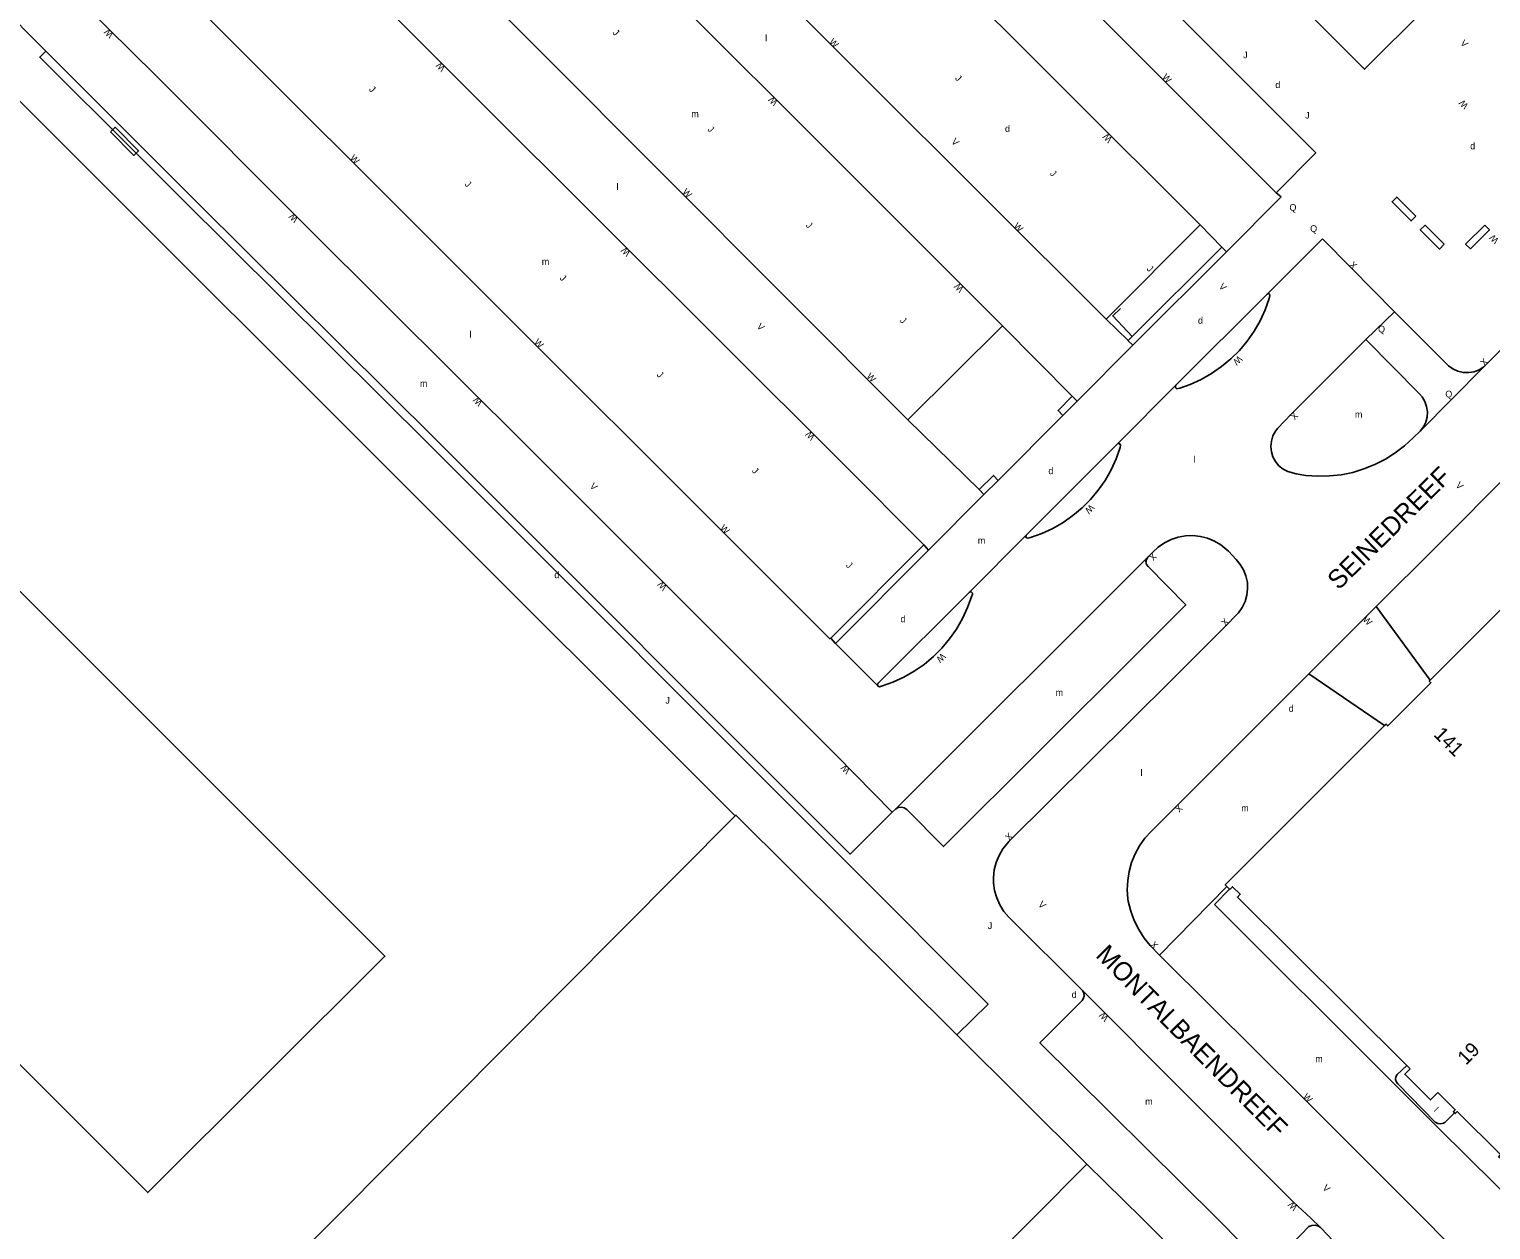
# Model space of a CAD drawing. Extents: x 134999 to 136502, y 457398 to 459002.
# Drawn here: x 136043.1 to 136152.5, y 458199.1 to 458288.9 of the extents above; entities that cross this region are included whole.
import ezdxf

# ---------------------------------------------------------------- set-up
doc = ezdxf.new("R2010")
doc.units = 0
for name, color, linetype in [('RI_DGTB_2', 7, 'Continuous'), ('RI_DGTB_29', 7, 'Continuous'), ('RI_DGTB_3', 7, 'Continuous'), ('RI_DGTB_30', 7, 'Continuous'), ('RI_DGTB_31', 7, 'Continuous'), ('RI_DGTB_32', 7, 'Continuous'), ('RI_DGTB_35', 7, 'Continuous'), ('RI_DGTB_37', 7, 'Continuous'), ('RI_DGTB_43', 7, 'Continuous'), ('RI_DGTB_48', 7, 'Continuous'), ('RI_DGTB_53', 7, 'Continuous'), ('RI_DGTB_54', 7, 'Continuous'), ('RI_DGTB_6', 7, 'Continuous'), ('RI_DGTB_7', 7, 'Continuous')]:
    doc.layers.add(name, color=color, linetype=linetype)

msp = doc.modelspace()

# ---------------------------------------------------------------- linework, layer by layer
at = {"layer": 'RI_DGTB_2'}
for points in [[(136138.061, 458290.921), (136143.04, 458285.94), (136152.24, 458295.1), (136145.141, 458302.201)], [(136018.698, 458270.615), (136069.75, 458219.59), (136052.01, 458201.9), (136000.067, 458253.786), (136000, 458253.719)]]:
    msp.add_lwpolyline(points, dxfattribs=at)
at = {"layer": 'RI_DGTB_3'}
msp.add_line((136146.218, 458211.423), (136146.468, 458211.174), dxfattribs=at)
for points in [[(136147.973, 458240.247), (136153.233, 458245.503), (136157.55, 458241.187)], [(136144.556, 458236.834), (136144.669, 458236.947), (136144.797, 458236.82), (136148.022, 458240.042), (136147.894, 458240.169), (136147.973, 458240.247)], [(136144.556, 458236.834), (136132.632, 458224.92), (136132.749, 458224.804)], [(136132.749, 458224.804), (136132.941, 458224.614)], [(136132.941, 458224.614), (136132.973, 458224.582), (136133.178, 458224.788), (136133.753, 458224.217), (136133.548, 458224.011), (136146.218, 458211.423)], [(136148.546, 458209.392), (136149.847, 458208.1), (136149.706, 458207.958), (136149.792, 458207.872)], [(136157.999, 458200), (136156.718, 458201.272), (136156.576, 458201.13), (136156.435, 458201.271), (136156.576, 458201.412), (136153.36, 458204.608), (136153.22, 458204.467), (136153.078, 458204.608), (136153.219, 458204.749), (136149.989, 458207.958), (136149.848, 458207.817), (136149.792, 458207.872)]]:
    msp.add_lwpolyline(points, dxfattribs=at)
at = {"layer": 'RI_DGTB_32'}
for points in [[(136049.211, 458281.245), (136050.971, 458279.491), (136051.324, 458279.845), (136049.564, 458281.599), (136049.211, 458281.245)], [(136146.89, 458274.94), (136145.47, 458276.38), (136145.114, 458276.029), (136146.534, 458274.589), (136146.89, 458274.94)], [(136149.02, 458272.84), (136147.58, 458274.27), (136147.228, 458273.915), (136148.668, 458272.485), (136149.02, 458272.84)], [(136152.05, 458274.27), (136150.62, 458272.86), (136150.971, 458272.504), (136152.401, 458273.914), (136152.05, 458274.27)]]:
    msp.add_lwpolyline(points, dxfattribs=at)
at = {"layer": 'RI_DGTB_48'}
for points in [[(136095.971, 458230.091), (136045.861, 458280.131), (136003.921, 458322.071)], [(136124.79, 458268.03), (136124.21, 458267.49), (136125.68, 458265.949)]]:
    msp.add_lwpolyline(points, dxfattribs=at)
at = {"layer": 'RI_DGTB_53'}
for p, q in [((136132.73, 458272.28), (136136.81, 458276.39)), ((136136.81, 458276.39), (136136.44, 458276.7)), ((136123.71, 458267.25), (136130.76, 458274.29)), ((136130.76, 458274.29), (136132.37, 458272.62)), ((136139.91, 458273.26), (136135.76, 458269.11)), ((136125.37, 458265.64), (136123.71, 458267.25)), ((136143.16, 458265.72), (136145.3, 458267.8)), ((136108.88, 458259.72), (136115.96, 458266.75)), ((136115.96, 458266.75), (136121.19, 458261.47)), ((136121.54, 458261.1), (136125.72, 458265.29)), ((136151.99, 458263.67), (136147.21, 458258.86)), ((136128.94, 458262.31), (136124.58, 458257.92)), ((136114.22, 458254.49), (136108.88, 458259.72)), ((136115.63, 458255.18), (136120.47, 458260.03)), ((136154.091, 458255.931), (136148.468, 458250.251)), ((136110.44, 458249.97), (136114.56, 458254.12)), ((136117.738, 458251.074), (136113.46, 458246.8)), ((136106.659, 458239.776), (136103.46, 458242.99))]:
    msp.add_line(p, q, dxfattribs=at)
for points in [[(136136.44, 458276.7), (136139.41, 458279.68), (136102.2, 458316.88), (136074.86, 458344.27), (136071.86, 458341.28)], [(136136.44, 458276.7), (136099.45, 458313.71), (136071.86, 458341.28)], [(136145.3, 458267.8), (136142.05, 458271.08), (136139.91, 458273.26)], [(136151.99, 458263.67), (136152.19, 458263.88), (136157.2, 458268.89), (136157.704, 458269.376), (136158.477, 458270.027), (136159.298, 458270.615), (136160.164, 458271.136), (136161.068, 458271.587), (136162.004, 458271.965), (136162.968, 458272.267), (136163.953, 458272.493), (136164.952, 458272.64), (136165.96, 458272.707), (136166.97, 458272.694), (136167.976, 458272.602), (136168.971, 458272.43), (136169.95, 458272.18), (136172.22, 458271.68), (136173.205, 458271.465), (136175.636, 458270.991), (136178.082, 458270.596), (136180.539, 458270.28), (136183.006, 458270.044), (136185.478, 458269.887)], [(136145.3, 458267.8), (136149.24, 458263.84), (136149.333, 458263.754), (136149.668, 458263.517), (136150.042, 458263.349), (136150.442, 458263.257), (136150.852, 458263.244), (136151.257, 458263.311), (136151.641, 458263.455), (136151.99, 458263.67)], [(136143.16, 458265.72), (136137.6, 458260.15), (136136.55, 458259.06), (136136.392, 458258.857), (136136.2, 458258.504), (136136.082, 458258.12), (136136.042, 458257.72), (136136.082, 458257.32), (136136.2, 458256.936), (136136.392, 458256.583), (136136.65, 458256.275), (136136.963, 458256.024), (136137.32, 458255.84), (136137.95, 458255.67), (136138.67, 458255.558), (136139.549, 458255.494), (136140.429, 458255.511), (136141.304, 458255.607), (136142.167, 458255.783), (136143.01, 458256.036), (136143.827, 458256.364), (136144.611, 458256.766), (136145.355, 458257.236), (136146.053, 458257.773), (136146.7, 458258.37), (136147.21, 458258.86)], [(136143.16, 458265.72), (136147.14, 458261.69), (136147.364, 458261.436), (136147.57, 458261.093), (136147.703, 458260.716), (136147.759, 458260.32), (136147.735, 458259.921), (136147.632, 458259.535), (136147.455, 458259.176), (136147.21, 458258.86)], [(136128.66, 458240.28), (136132.8, 458244.43), (136133.36, 458245), (136133.628, 458245.282), (136133.906, 458245.681), (136134.116, 458246.119), (136134.252, 458246.586), (136134.308, 458247.069), (136134.286, 458247.555), (136134.184, 458248.03), (136134.005, 458248.483), (136133.755, 458248.9), (136133.44, 458249.27), (136132.87, 458249.88), (136132.748, 458249.999), (136132.313, 458250.35), (136131.832, 458250.636), (136131.315, 458250.85), (136130.774, 458250.988), (136130.218, 458251.048), (136129.659, 458251.028), (136129.108, 458250.929), (136128.578, 458250.752), (136128.078, 458250.501), (136127.619, 458250.182), (136127.21, 458249.8), (136126.84, 458249.43)], [(136126.06, 458242.25), (136129.68, 458245.88), (136126.86, 458248.74), (136126.743, 458248.893), (136126.698, 458249.08), (136126.732, 458249.27), (136126.84, 458249.43)], [(136098.963, 458239.187), (136103.531, 458234.62), (136107.713, 458230.355)]]:
    msp.add_lwpolyline(points, dxfattribs=at)
at = {"layer": 'RI_DGTB_54'}
for p, q in [((136044.382, 458287.301), (136000, 458331.731)), ((136132.37, 458272.62), (136125.68, 458265.949)), ((136125.72, 458265.29), (136132.73, 458272.28)), ((136132.73, 458272.28), (136132.37, 458272.62)), ((136135.76, 458269.11), (136128.94, 458262.31)), ((136125.68, 458265.949), (136125.37, 458265.64)), ((136120.47, 458260.03), (136121.54, 458261.1)), ((136121.54, 458261.1), (136121.19, 458261.47)), ((136114.56, 458254.12), (136115.63, 458255.18)), ((136114.22, 458254.49), (136114.56, 458254.12)), ((136110.44, 458249.97), (136103.46, 458242.99)), ((136110.09, 458250.36), (136110.44, 458249.97)), ((136143.934, 458245.757), (136148.468, 458250.251)), ((136107.98, 458230.62), (136126.84, 458249.43)), ((136138.892, 458240.705), (136143.934, 458245.757)), ((136147.973, 458240.247), (136143.934, 458245.757)), ((136138.892, 458240.705), (136144.556, 458236.834)), ((136107.713, 458230.355), (136107.98, 458230.62)), ((136127.709, 458219.663), (136132.749, 458224.804)), ((136127.709, 458219.663), (136128.029, 458219.329)), ((136126.381, 458200), (136122.271, 458204.021)), ((136133.07, 458193.36), (136126.381, 458200)), ((136139.036, 458200), (136139.754, 458199.281)), ((136161.216, 458186.097), (136147.464, 458200))]:
    msp.add_line(p, q, dxfattribs=at)
for points in [[(136067.761, 458337.171), (136077.726, 458327.125), (136089.043, 458315.896), (136100.623, 458304.37), (136130.76, 458274.29)], [(136123.71, 458267.25), (136096.45, 458294.441), (136064.913, 458325.875), (136054.7, 458336.22)], [(136115.96, 458266.75), (136101.926, 458280.774), (136074.467, 458308.192), (136062.523, 458320.059), (136055.18, 458327.55)], [(136108.88, 458259.72), (136081.331, 458287.349), (136056.187, 458312.417), (136047.11, 458321.48)], [(136039.81, 458320.6), (136051.927, 458308.433), (136063.041, 458297.355), (136076.638, 458283.75), (136104.027, 458256.434), (136110.09, 458250.36)], [(136103.076, 458243.297), (136070.32, 458276.026), (136041.903, 458304.359), (136033.449, 458312.893), (136029.274, 458308.731), (136045.447, 458292.561), (136052.618, 458285.463), (136064.083, 458273.987), (136080.697, 458257.452), (136098.963, 458239.187)], [(136044.382, 458287.301), (136043.93, 458286.847), (136051.152, 458279.651), (136054.463, 458276.339), (136073.121, 458257.811), (136104.504, 458226.432), (136114.885, 458216.001), (136112.542, 458213.702)], [(136107.713, 458230.355), (136104.574, 458227.23), (136073.554, 458258.246), (136055.779, 458275.892), (136044.382, 458287.301)], [(136128.94, 458262.31), (136128.896, 458262.21), (136128.926, 458262.102), (136129.02, 458262.04), (136129.24, 458262.09), (136129.999, 458262.361), (136130.821, 458262.736), (136131.607, 458263.182), (136132.351, 458263.695), (136133.046, 458264.272), (136133.688, 458264.909), (136134.27, 458265.599), (136134.79, 458266.338), (136135.242, 458267.121), (136135.623, 458267.94), (136135.93, 458268.79), (136135.97, 458269), (136135.973, 458269.024), (136135.938, 458269.114), (136135.848, 458269.15), (136135.76, 458269.11)], [(136125.72, 458265.29), (136125.36, 458265.63), (136125.37, 458265.64)], [(136121.19, 458261.47), (136120.12, 458260.4), (136120.47, 458260.03)], [(136117.738, 458251.074), (136117.715, 458250.971), (136117.769, 458250.88), (136117.87, 458250.85), (136118.064, 458250.908), (136118.909, 458251.209), (136119.725, 458251.584), (136120.504, 458252.03), (136121.24, 458252.544), (136121.928, 458253.121), (136122.562, 458253.757), (136123.136, 458254.447), (136123.647, 458255.185), (136124.09, 458255.966), (136124.462, 458256.783), (136124.76, 458257.63), (136124.8, 458257.8), (136124.8, 458257.805), (136124.769, 458257.902), (136124.678, 458257.949), (136124.58, 458257.92)], [(136124.58, 458257.92), (136117.76, 458251.1), (136117.738, 458251.074)], [(136114.22, 458254.49), (136115.29, 458255.55), (136115.63, 458255.18)], [(136110.09, 458250.36), (136103.11, 458243.38), (136103.46, 458242.99)], [(136113.46, 458246.8), (136106.66, 458240), (136106.636, 458239.974), (136106.609, 458239.87), (136106.659, 458239.776)], [(136106.659, 458239.776), (136106.76, 458239.74), (136106.9, 458239.78), (136107.757, 458240.083), (136108.576, 458240.458), (136109.359, 458240.904), (136110.099, 458241.418), (136110.791, 458241.995), (136111.428, 458242.632), (136112.007, 458243.322), (136112.523, 458244.061), (136112.971, 458244.843), (136113.347, 458245.661), (136113.71, 458246.68), (136113.711, 458246.741), (136113.653, 458246.828), (136113.551, 458246.852), (136113.46, 458246.8)], [(136126.06, 458242.25), (136111.545, 458227.785), (136108.8, 458230.56), (136108.606, 458230.683), (136108.382, 458230.733), (136108.154, 458230.704), (136107.98, 458230.62)], [(136128.66, 458240.28), (136116.447, 458228.177), (136116.354, 458228.078), (136115.998, 458227.627), (136115.707, 458227.131), (136115.488, 458226.6), (136115.345, 458226.043), (136115.281, 458225.472), (136115.291, 458225.06), (136115.374, 458224.494), (136115.535, 458223.945), (136115.771, 458223.424), (136116.077, 458222.941), (136116.448, 458222.505), (136121.951, 458217.011)], [(136127.709, 458219.663), (136127.007, 458220.395), (136126.572, 458220.945), (136126.165, 458221.582), (136125.829, 458222.258), (136125.565, 458222.967), (136125.378, 458223.699), (136125.352, 458223.874), (136125.302, 458224.563), (136125.331, 458225.253), (136125.44, 458225.936), (136125.627, 458226.601), (136125.89, 458227.24), (136126.224, 458227.844), (136126.627, 458228.406), (136127.091, 458228.917), (136138.892, 458240.705)], [(136128.029, 458219.329), (136138.405, 458209.035), (136147.464, 458200)], [(136131.993, 458200), (136118.761, 458213.108), (136121.916, 458216.262), (136122.01, 458216.398), (136122.068, 458216.605), (136122.048, 458216.819), (136121.951, 458217.011)], [(136121.951, 458217.011), (136137.742, 458201.178), (136139.036, 458200)], [(136146.218, 458211.423), (136145.493, 458210.733), (136145.399, 458210.556), (136145.38, 458210.356), (136145.44, 458210.164), (136145.534, 458210.042), (136148.35, 458207.16), (136148.541, 458207.061), (136148.755, 458207.039), (136148.962, 458207.095), (136149.061, 458207.156), (136149.792, 458207.872)], [(136131.993, 458200), (136135.798, 458196.156), (136138.895, 458199.368), (136139.123, 458199.452), (136139.366, 458199.459), (136139.598, 458199.386), (136139.754, 458199.281)], [(136140.559, 458188.747), (136140.694, 458188.814), (136140.804, 458188.918), (136140.965, 458189.058), (136141.441, 458189.545), (136141.856, 458190.083), (136142.206, 458190.667), (136142.485, 458191.288), (136142.689, 458191.937), (136142.703, 458191.989), (136142.841, 458192.675), (136142.901, 458193.372), (136142.881, 458194.072), (136142.781, 458194.765), (136142.602, 458195.442), (136142.348, 458196.094), (136142.021, 458196.713), (136141.626, 458197.29), (136141.167, 458197.819), (136139.8, 458199.237), (136139.754, 458199.281)]]:
    msp.add_lwpolyline(points, dxfattribs=at)
at = {"layer": 'RI_DGTB_6'}
for p, q in [((136095.971, 458230.091), (136066.031, 458200)), ((136112.542, 458213.702), (136122.271, 458204.021)), ((136118.27, 458200), (136122.271, 458204.021)), ((136069.341, 458150.831), (136118.27, 458200))]:
    msp.add_line(p, q, dxfattribs=at)
for points in [[(136112.542, 458213.702), (136096.021, 458230.141), (136095.971, 458230.091)], [(136148.546, 458209.392), (136147.997, 458208.839), (136146.059, 458210.763), (136146.468, 458211.174)], [(136069.341, 458150.831), (136041.031, 458179.131), (136046.151, 458184.311), (136048.291, 458182.171), (136066.031, 458200)]]:
    msp.add_lwpolyline(points, dxfattribs=at)
at = {"layer": 'RI_DGTB_7'}
for p, q in [((136132.941, 458224.614), (136131.827, 458223.466)), ((136131.827, 458223.466), (136145.08, 458210.227)), ((136145.08, 458210.227), (136148.615, 458206.695)), ((136148.615, 458206.695), (136155.377, 458200))]:
    msp.add_line(p, q, dxfattribs=at)

# ---------------------------------------------------------------- texts
at = {"layer": 'RI_DGTB_29'}
for p in [(136136.38, 458284.53), (136150.96, 458279.95), (136130.59, 458266.9), (136119.4, 458255.65), (136108.33, 458244.57)]:
    msp.add_text('d', height=0.5, rotation=359.99965, dxfattribs=at).set_placement(p)
for p in [(136116.149, 458281.249), (136082.434, 458247.866), (136137.384, 458237.869), (136121.144, 458216.468)]:
    msp.add_text('d', height=0.5, dxfattribs=at).set_placement(p)
at = {"layer": 'RI_DGTB_30'}
for s, height, rotation, p in [('W', 0.5, 134.78718, (136049.487, 458288.561)), ('W', 0.5, 314.94528, (136102.956, 458287.943)), ('V', 0.5, 314.32543, (136150.181, 458287.85)), ('W', 0.5, 134.78718, (136074.324, 458286.065)), ('W', 0.5, 313.15186, (136127.878, 458285.321)), ('W', 0.5, 134.78718, (136099.196, 458283.498)), ('W', 0.5, 133.87546, (136150.868, 458283.249)), ('V', 0.5, 314.94528, (136112.101, 458280.48)), ('W', 0.5, 134.78718, (136124.217, 458280.737)), ('W', 0.5, 314.94528, (136067.1, 458279.24)), ('W', 0.5, 314.94528, (136091.972, 458276.71)), ('W', 0.5, 134.78718, (136063.312, 458274.759)), ('W', 0.5, 314.94528, (136116.755, 458274.161)), ('W', 0.5, 134.99877, (136153.144, 458273.181)), ('W', 0.5, 134.78718, (136088.178, 458272.237)), ('X', 0.5, 314.60143, (136141.874, 458271.258)), ('W', 0.5, 134.78718, (136113.096, 458269.538)), ('V', 0.5, 312.92943, (136132.112, 458269.649)), ('V', 0.5, 314.94528, (136097.535, 458266.648)), ('W', 0.5, 314.94528, (136080.876, 458265.472)), ('W', 0.5, 222.35657, (136133.631, 458264.548)), ('X', 0.5, 45.69691, (136152.015, 458263.701)), ('W', 0.5, 314.94528, (136105.75, 458262.92)), ('W', 0.5, 134.78718, (136077.101, 458261.031)), ('X', 0.5, 225.56052, (136137.775, 458260.328)), ('W', 0.5, 134.78718, (136101.979, 458258.476)), ('V', 0.5, 314.94528, (136085.042, 458254.702)), ('V', 0.5, 314.5538, (136149.833, 458254.774)), ('W', 0.5, 225.85422, (136122.53, 458253.429)), ('W', 0.5, 314.94528, (136094.79, 458251.571)), ('X', 0.5, 224.99902, (136127.197, 458249.787)), ('W', 0.5, 134.78718, (136090.907, 458247.243)), ('X', 0.5, 45.28667, (136132.624, 458244.252)), ('W', 0.5, 314.87624, (136142.877, 458244.731)), ('W', 0.5, 224.05993, (136111.421, 458242.299)), ('W', 0.5, 134.78718, (136104.617, 458233.516)), ('X', 0.499, 224.24627, (136129.148, 458230.967)), ('X', 0.499, 44.24628, (136116.459, 458228.194)), ('V', 0.5, 314.27438, (136118.598, 458223.418)), ('X', 0.5, 314.27438, (136126.988, 458220.413)), ('W', 0.5, 134.27438, (136123.948, 458215.006)), ('W', 0.5, 314.27438, (136138.408, 458209.038)), ('V', 0.5, 314.27438, (136139.869, 458202.219)), ('W', 0.5, 134.27438, (136138.08, 458200.838))]:
    msp.add_text(s, height=height, rotation=rotation, dxfattribs=at).set_placement(p)
at = {"layer": 'RI_DGTB_31'}
for s, rotation, p in [('J', 314.94528, (136086.755, 458288.633)), ('J', 359.99965, (136133.97, 458286.76)), ('J', 314.94528, (136112.383, 458285.227)), ('J', 314.94528, (136068.529, 458284.395)), ('J', 359.99965, (136138.61, 458282.25)), ('J', 314.94528, (136093.857, 458281.407)), ('J', 314.94528, (136119.484, 458278.096)), ('J', 314.94528, (136075.688, 458277.302)), ('Q', 359.99965, (136137.44, 458275.35)), ('J', 314.94528, (136101.212, 458274.226)), ('Q', 359.99965, (136138.99, 458273.77)), ('J', 314.94528, (136082.789, 458270.274)), ('J', 314.94528, (136126.719, 458270.966)), ('J', 314.94528, (136108.25, 458267.096)), ('Q', 359.99965, (136144.07, 458266.25)), ('J', 314.94528, (136090.061, 458263.048)), ('Q', 359.99965, (136149.1, 458261.39)), ('J', 314.94528, (136097.182, 458255.861)), ('J', 314.94528, (136104.213, 458248.793)), ('J', 359.99973, (136090.741, 458238.482)), ('I', 314.27438, (136148.187, 458208.03))]:
    msp.add_text(s, height=0.5, rotation=rotation, dxfattribs=at).set_placement(p)
msp.add_text('J', height=0.5, dxfattribs=at).set_placement((136114.867, 458221.616))
at = {"layer": 'RI_DGTB_35'}
for s, rotation, p in [('141', 314.969, (136148.171, 458236.108)), ('19', 45.1936, (136150.651, 458211.392))]:
    msp.add_text(s, height=1.054, rotation=rotation, dxfattribs=at).set_placement(p)
at = {"layer": 'RI_DGTB_37'}
for s, rotation, p in [('SEINEDREEF', 44.65294, (136141.118, 458246.921)), ('MONTALBAENDREEF', 314.74104, (136122.867, 458219.591))]:
    msp.add_text(s, height=1.4, rotation=rotation, dxfattribs=at).set_placement(p)
at = {"layer": 'RI_DGTB_43'}
for s, p in [('l', (136098.208, 458288.029)), ('m', (136092.682, 458282.352)), ('l', (136087.081, 458276.902)), ('m', (136081.497, 458271.301)), ('l', (136076.085, 458265.851)), ('m', (136072.376, 458262.18)), ('l', (136126.29, 458233.069)), ('m', (136133.834, 458230.421)), ('m', (136139.371, 458211.659)), ('m', (136126.641, 458208.475))]:
    msp.add_text(s, height=0.5, dxfattribs=at).set_placement(p)
for s, p in [('m', (136142.34, 458259.87)), ('l', (136130.27, 458256.51)), ('m', (136114.12, 458250.44)), ('m', (136119.94, 458239.061))]:
    msp.add_text(s, height=0.5, rotation=359.99965, dxfattribs=at).set_placement(p)

doc.saveas('drawing.dxf')
